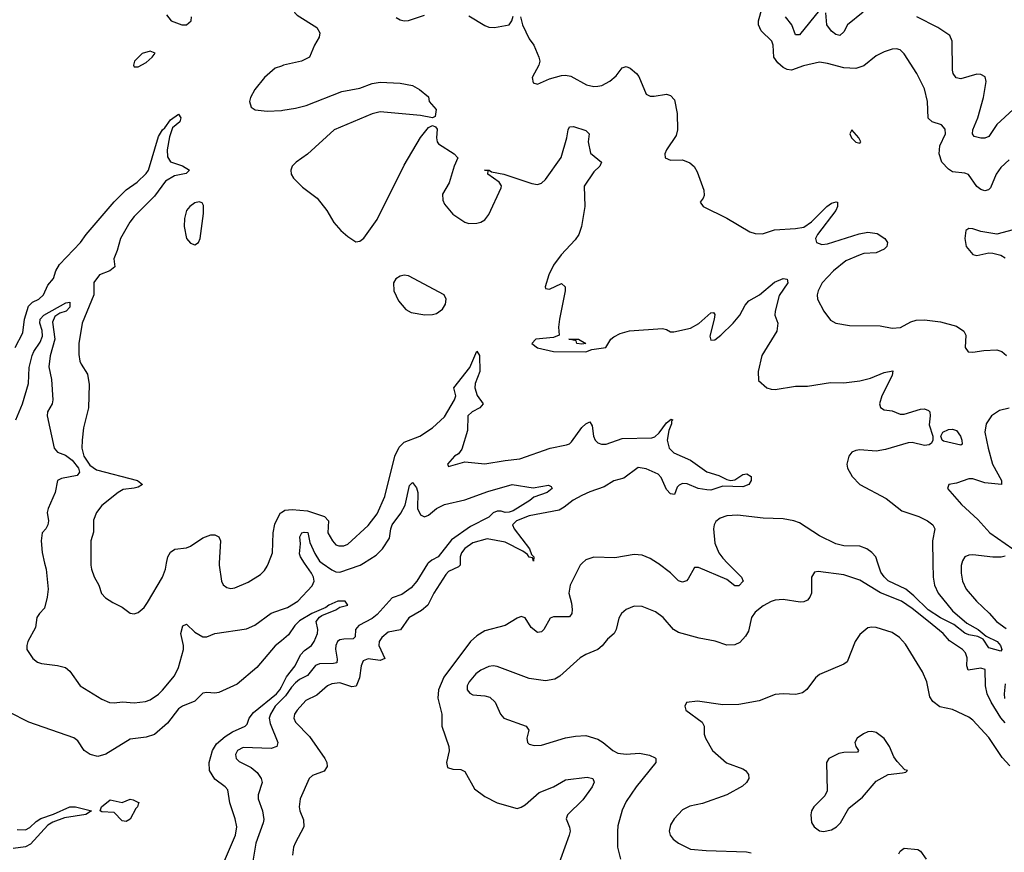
# Model space of a CAD drawing. Header units: inches. Extents: x 1173000 to 1307049, y 522583 to 678455.
# Tile 303 of 617: x 1278702 to 1283586, y 548564 to 552696. Entities that reach past the tile are written whole.
import ezdxf

# ---------------------------------------------------------------- set-up
doc = ezdxf.new("R2010")
doc.units = ezdxf.units.IN
doc.header["$MEASUREMENT"] = 0
for name, color, linetype in [('B2574', 7, 'Continuous'), ('B2575', 7, 'Continuous'), ('B2584', 7, 'Continuous'), ('B2585', 7, 'Continuous')]:
    doc.layers.add(name, color=color, linetype=linetype)

msp = doc.modelspace()

# ---------------------------------------------------------------- linework, layer by layer
at = {"layer": 'B2574', "color": 5}
for points, elevation in [([(1278825.8, 550000), (1278833.2, 549970), (1278842.6, 549870), (1278838.9, 549830), (1278824.2, 549775.8), (1278799.5, 549750), (1278787.8, 549730), (1278780.3, 549679.7), (1278743.1, 549610), (1278737.1, 549590), (1278738, 549570), (1278766.6, 549526.6), (1278790, 549507.3), (1278810, 549500.5), (1278890, 549491.7), (1278930, 549481.3), (1278950, 549463), (1279002.4, 549390), (1279110, 549324.2), (1279147.8, 549307.8), (1279170, 549305.3), (1279211.8, 549311.8), (1279270, 549305.5), (1279326.7, 549313.3), (1279350, 549320.5), (1279390, 549348.4), (1279410, 549368.5), (1279470, 549440.4), (1279490, 549480.7), (1279515.4, 549570), (1279515.2, 549590), (1279501.9, 549650), (1279511.8, 549688.2), (1279530, 549696.5), (1279570, 549656.3), (1279610, 549633.7), (1279630, 549633.2), (1279670, 549650.2), (1279826.6, 549673.4), (1279868.4, 549691.6), (1279950, 549751.9), (1280000, 549768.9)], 760), ([(1279054.6, 550000), (1279054.6, 549990), (1279058.9, 549970), (1279071.4, 549931.4), (1279095.3, 549890), (1279107.9, 549847.9), (1279127.9, 549827.9), (1279164.4, 549804.4), (1279210, 549780.4), (1279250, 549750.7), (1279270, 549748), (1279290, 549754), (1279320.1, 549779.9), (1279336.8, 549803.2), (1279409.6, 549930), (1279425.1, 549970), (1279431, 550000)], 780), ([(1279692, 550000), (1279691.5, 549990), (1279703.1, 549910), (1279712, 549892), (1279730, 549878), (1279750, 549872.7), (1279770, 549876.4), (1279834.6, 549905.4), (1279897.2, 549942.8), (1279917.2, 549962.8), (1279930, 549984), (1279936.4, 550000)], 780), ([(1280000, 549613.6), (1279970, 549588.4), (1279878.3, 549481.7), (1279781.1, 549398.9), (1279690, 549358), (1279670, 549354.5), (1279630, 549358.2), (1279610, 549354), (1279570, 549314.4), (1279510, 549290.1), (1279490, 549276.8), (1279434.6, 549205.4), (1279371.5, 549148.5), (1279330, 549136), (1279250, 549125.4), (1279130, 549050.6), (1279090, 549040.3), (1279051.7, 549050), (1279022.3, 549070), (1278990, 549117.1), (1278970, 549132.4), (1278746.8, 549210), (1278650, 549259.7)], 740), ([(1279713.5, 548510), (1279772.5, 548650), (1279778.9, 548690), (1279771, 548731), (1279743.6, 548810), (1279734.1, 548874.1), (1279720.9, 548890), (1279670, 548927.2), (1279643.4, 548970), (1279642, 549010), (1279658.1, 549070), (1279677.8, 549102.2), (1279720.8, 549139.2), (1279757.4, 549162.6), (1279820.3, 549190), (1279830, 549200.5), (1279840.5, 549230), (1279862.5, 549257.5), (1279976.4, 549350), (1279992.3, 549370), (1280000, 549385.3)], 740), ([(1280000, 549320.3), (1279969.7, 549290), (1279945.4, 549250), (1279940.3, 549230), (1279944, 549204), (1279982.8, 549110), (1279978, 549090), (1279950, 549079.3), (1279810, 549084.1), (1279782.8, 549070), (1279772.9, 549050), (1279776, 549030), (1279790, 549014.9), (1279850, 548985.4), (1279880, 548960), (1279900.2, 548930), (1279904.2, 548910), (1279884.3, 548850), (1279884.6, 548830), (1279906, 548770), (1279912.8, 548727.2), (1279910.1, 548709.9), (1279873.1, 548610), (1279853, 548490)], 760), ([(1278690, 548677.3), (1278730, 548676.2), (1278752.7, 548687.3), (1278783.4, 548716.6), (1278807.5, 548732.5), (1278870, 548754.3), (1278949.9, 548790.1), (1278978, 548790), (1279058, 548770), (1279030, 548752.7), (1278924.4, 548735.6), (1278866.4, 548713.6), (1278841.7, 548698.3), (1278754.8, 548605.2), (1278730, 548592.2), (1278670, 548583.4)], 720)]:
    msp.add_lwpolyline(points, dxfattribs=dict(at, elevation=elevation))
at = {"layer": 'B2574', "color": 5, "elevation": 720}
msp.add_lwpolyline([(1279230, 548718), (1279210, 548720.3), (1279170, 548762.4), (1279110, 548765.7), (1279100.9, 548770), (1279108.3, 548790), (1279150, 548824.5), (1279210, 548811.3), (1279250, 548828.5), (1279265.3, 548825.3), (1279294, 548810), (1279290.7, 548809.3), (1279286.4, 548790), (1279278, 548782), (1279250, 548728.9)], close=True, dxfattribs=at)
at = {"layer": 'B2575', "color": 5}
for points, elevation in [([(1279430, 552721), (1279452.7, 552690), (1279506.8, 552670), (1279530, 552671.5), (1279552.7, 552690), (1279554, 552710)], 820), ([(1280000, 552466.2), (1279970, 552455.3), (1279916.4, 552410), (1279868.5, 552350), (1279846.4, 552310), (1279841.6, 552290), (1279850, 552262.8), (1279870, 552248.5), (1279930, 552241.7), (1280000, 552246.3)], 820), ([(1278679, 551070), (1278717.4, 551142.6), (1278725.8, 551210), (1278745.5, 551274.5), (1278766.1, 551293.9), (1278796.5, 551310), (1278819.6, 551330), (1278841, 551379), (1278870, 551412.6), (1278880.8, 551450), (1278899.1, 551480.9), (1279004, 551590), (1279031.5, 551630), (1279170, 551792.9), (1279230, 551851.1), (1279284.7, 551890), (1279330, 551932.8), (1279340.2, 551950), (1279390, 552117.2), (1279410, 552150.1), (1279421.2, 552158.8), (1279450, 552199.6), (1279490, 552228.2), (1279501.7, 552210), (1279495.8, 552190), (1279459.8, 552160.2), (1279444.7, 552115.3), (1279434.3, 552050), (1279435.7, 552015.7), (1279450.1, 551990.1), (1279510, 551971.4), (1279544.2, 551950), (1279527.6, 551932.4), (1279470, 551921.5), (1279425.7, 551894.3), (1279370, 551820.9), (1279270, 551719.6), (1279249, 551691), (1279201.6, 551610), (1279185.5, 551550), (1279169, 551510), (1279174.6, 551470), (1279149.5, 551450.5), (1279097.6, 551430), (1279070, 551392.8), (1279070.2, 551330), (1279012.2, 551190), (1278995.2, 551090), (1278995.1, 551035.1), (1279001.1, 551001.1), (1279006.1, 550986.1), (1279037.7, 550937.7), (1279046.1, 550886.1), (1279042.8, 550770), (1279018.2, 550670), (1279011.1, 550610), (1279010.1, 550570), (1279020.2, 550530), (1279050, 550485.1), (1279082.6, 550462.6), (1279286.4, 550410), (1279310.4, 550390), (1279290, 550376.9), (1279270, 550371.1), (1279214.9, 550365.1), (1279190, 550349.6), (1279110, 550286), (1279083.1, 550250), (1279068.2, 550211.8), (1279067.3, 550152.7), (1279054.9, 550110), (1279054.6, 550000)], 780), ([(1278682.2, 550710), (1278715.8, 550790), (1278744.9, 550890), (1278749.5, 550969.5), (1278763.2, 551030), (1278772, 551050), (1278804.3, 551095.7), (1278815, 551125), (1278813.9, 551153.9), (1278801.6, 551190), (1278804.1, 551210), (1278821.3, 551230), (1278930.4, 551290.4), (1278950, 551294), (1278951, 551270), (1278932.2, 551250), (1278900.8, 551239.2), (1278876.8, 551223.2), (1278864.7, 551195.3), (1278876.9, 551110), (1278852.5, 551027.5), (1278846.5, 550973.5), (1278860.5, 550910), (1278866, 550810), (1278862.4, 550790), (1278840.6, 550750), (1278838.5, 550730), (1278873, 550570), (1278889.6, 550549.6), (1278930, 550534.4), (1278962.2, 550510), (1278993.3, 550470), (1278998.1, 550450), (1278986.4, 550433.6), (1278910, 550419.5), (1278890.3, 550410), (1278878, 550350), (1278843.2, 550270), (1278838.5, 550250), (1278844.7, 550210), (1278842, 550190), (1278831.6, 550170), (1278812.8, 550150), (1278809.2, 550110), (1278812.8, 550052.8), (1278825.8, 550000)], 760), ([(1279936.4, 550000), (1279956.4, 550050), (1279958.8, 550150), (1279967.3, 550192.7), (1279993.3, 550246.7), (1280000, 550251.2)], 780), ([(1279431, 550000), (1279436.8, 550030), (1279450, 550054.4), (1279471.8, 550068.2), (1279530, 550076.1), (1279550, 550083.2), (1279610, 550125.3), (1279650, 550139.7), (1279670, 550140.3), (1279690, 550130.4), (1279698, 550110), (1279692, 550000)], 780)]:
    msp.add_lwpolyline(points, dxfattribs=dict(at, elevation=elevation))
at = {"layer": 'B2575', "color": 5, "elevation": 820}
for points in [[(1279350, 552539.5), (1279310, 552529), (1279271, 552490), (1279266, 552470), (1279270, 552462), (1279290, 552462.8), (1279330, 552484), (1279359, 552510), (1279373.2, 552530)], [(1279592.3, 551792.3), (1279570, 551786.6), (1279546.6, 551770), (1279530, 551748.5), (1279519.2, 551710), (1279517.8, 551670), (1279529.7, 551610), (1279550, 551586.4), (1279570, 551579.7), (1279589.8, 551590.2), (1279598, 551610), (1279613.8, 551733.8), (1279614.4, 551774.4), (1279607.6, 551787.6)]]:
    msp.add_lwpolyline(points, close=True, dxfattribs=at)
at = {"layer": 'B2584', "color": 5}
for points, elevation in [([(1280729, 550000), (1280724.2, 549995.8), (1280672.2, 549910), (1280643.9, 549876.1), (1280597, 549843), (1280550, 549827.1), (1280475.5, 549744.5), (1280450, 549725.2), (1280383.8, 549690), (1280368.1, 549670), (1280365.7, 549634.3), (1280356.8, 549623.2), (1280310, 549622.7), (1280290, 549618.5), (1280278.9, 549610), (1280269.5, 549590), (1280268.3, 549571.7), (1280277.5, 549522.5), (1280274.8, 549505.2), (1280259.1, 549500.9), (1280190, 549499.5), (1280168.9, 549491.1), (1280130, 549441.7), (1280090, 549421.2), (1280070, 549405), (1280050, 549384.5), (1280019.8, 549340.2), (1280000, 549320.3)], 760), ([(1280000, 549768.9), (1280030, 549779.1), (1280081.9, 549810), (1280153, 549887), (1280163.2, 549910), (1280159.9, 549930), (1280149.4, 549950), (1280114.9, 550000)], 760), ([(1280887.3, 550000), (1280887.6, 549990), (1280879.6, 549980.4), (1280830, 549957.3), (1280816.3, 549943.7), (1280756, 549850), (1280726.3, 549790), (1280695.8, 549764.2), (1280632.8, 549727.2), (1280591, 549669), (1280530, 549656.3), (1280497.7, 549630), (1280484.6, 549610), (1280483.1, 549590), (1280513.5, 549526.5), (1280490, 549516.5), (1280430, 549523.8), (1280405.4, 549514.6), (1280396.3, 549490), (1280388.5, 549430), (1280371.6, 549388.4), (1280350, 549385.4), (1280290, 549405.2), (1280250, 549401.1), (1280228.9, 549391.1), (1280176.1, 549343.9), (1280121.5, 549318.5), (1280078, 549270), (1280065.2, 549250), (1280062.3, 549230), (1280070.2, 549210), (1280139, 549139), (1280215.5, 549030), (1280226.3, 549010), (1280227.4, 548990), (1280212.6, 548967.4), (1280154.9, 548945.1), (1280138.4, 548930), (1280092.6, 548830), (1280089.1, 548790), (1280092.3, 548770), (1280110, 548726), (1280111.3, 548690), (1280068, 548610), (1280060.2, 548590), (1280055.3, 548550)], 780), ([(1280202.7, 550000), (1280250, 549965.8), (1280270, 549956.3), (1280290, 549955), (1280391.1, 549990), (1280407, 550000)], 760), ([(1281492.9, 550000), (1281482, 549990), (1281432.6, 549890), (1281425.6, 549850), (1281439.9, 549799.9), (1281443, 549770), (1281441.5, 549750), (1281430, 549733.2), (1281350, 549732.1), (1281333.7, 549726.3), (1281302.2, 549670), (1281290, 549659.1), (1281270, 549655), (1281240, 549680), (1281210, 549727.8), (1281190, 549734.3), (1281170, 549726.6), (1281110.1, 549689.9), (1281010, 549662.6), (1280970, 549639.4), (1280937.8, 549610), (1280806, 549434), (1280779.8, 549370), (1280776.9, 549330), (1280795.3, 549250), (1280796.5, 549190), (1280831.4, 549090), (1280832.9, 549067.1), (1280819.5, 549010), (1280824.4, 548984.4), (1280850, 548976.3), (1280890, 548974.9), (1280910, 548965.5), (1280959, 548879), (1281010, 548840.8), (1281070, 548810.3), (1281170, 548782.3), (1281190, 548788), (1281210, 548800.7), (1281278.2, 548861.8), (1281350, 548888.5), (1281410, 548923.7), (1281517.1, 548937.1), (1281546, 548930), (1281552.3, 548912.3), (1281542.3, 548890), (1281495, 548825), (1281418.9, 548750), (1281412.4, 548730), (1281429.3, 548689.3), (1281432.1, 548670), (1281428.5, 548650), (1281363.7, 548470)], 820), ([(1282213.9, 550000), (1282282.9, 549930), (1282291.4, 549910), (1282270, 549887.3), (1282250, 549887.1), (1282210, 549918.4), (1282070, 549978), (1282050, 549976.9), (1282018.3, 549921.7), (1282010, 549912.2), (1281990, 549904.7), (1281970, 549912.1), (1281931.2, 549951.2), (1281870, 549997.9), (1281866.5, 550000)], 820), ([(1283232.7, 550000), (1283234.3, 549930), (1283240.9, 549890), (1283257.7, 549850), (1283330, 549762.6), (1283400.9, 549700.9), (1283456.9, 549670), (1283496.7, 549636.7), (1283550.8, 549610), (1283568, 549590), (1283574.9, 549570), (1283570, 549562), (1283510, 549579.8), (1283481.8, 549621.8), (1283454.8, 549634.8), (1283410, 549643.3), (1283390, 549651.7), (1283335.5, 549695.5), (1283270, 549728.5), (1283208.2, 549768.2), (1283137.5, 549837.5), (1283097.5, 549870), (1283011.1, 549911.1), (1282990.7, 549930.7), (1282974.6, 549954.6), (1282959.1, 550000)], 820), ([(1283376.2, 550000), (1283373.2, 549986.8), (1283373.2, 549950), (1283379.7, 549910), (1283396.9, 549870), (1283447.9, 549810), (1283511.5, 549751.5), (1283547.3, 549710), (1283595.4, 549675.4)], 840), ([(1283590, 549206.4), (1283570, 549231.1), (1283520.9, 549310), (1283501.2, 549350), (1283492.9, 549390), (1283491.7, 549471.7), (1283470, 549478.5), (1283407.6, 549467.6), (1283400.6, 549490), (1283402.9, 549530), (1283394.2, 549554.2), (1283378.7, 549570), (1283313.8, 549613.8), (1283282.6, 549650), (1283211, 549710), (1283130, 549773.7), (1283075.9, 549810), (1282972.1, 549852.1), (1282870, 549915), (1282790, 549940.9), (1282662.5, 549957.5), (1282645.2, 549954.8), (1282630.7, 549930), (1282630.4, 549850), (1282622, 549830), (1282610, 549816), (1282592.2, 549807.8), (1282573.8, 549806.2), (1282490, 549818.3), (1282450, 549815.4), (1282430, 549809.7), (1282390, 549787.7), (1282350, 549755.3), (1282333, 549730), (1282317.8, 549662.2), (1282303, 549637), (1282274.5, 549605.5), (1282250, 549594), (1282210, 549592.8), (1282152.9, 549612.9), (1282072.4, 549627.6), (1281970, 549655.1), (1281946, 549670), (1281894, 549730), (1281856.9, 549756.9), (1281790, 549783.5), (1281750, 549785.6), (1281710.8, 549770), (1281687.7, 549750), (1281673.8, 549726.2), (1281660.5, 549670), (1281650.7, 549650), (1281618.6, 549621.4), (1281591.7, 549588.3), (1281570, 549571.2), (1281510, 549546.3), (1281483, 549530), (1281381.8, 549438.2), (1281357, 549423), (1281310, 549415.5), (1281230, 549426.8), (1281070, 549487.1), (1281050, 549489.8), (1281030, 549486.6), (1280990, 549468), (1280965.2, 549450), (1280931.2, 549410), (1280921.8, 549390), (1280922.4, 549370), (1280934.4, 549354.4), (1280950, 549345), (1281010, 549340.3), (1281033.5, 549333.5), (1281060.3, 549310), (1281086.7, 549250), (1281103, 549230), (1281214, 549190), (1281228.2, 549170), (1281218.4, 549130), (1281221.6, 549110), (1281230, 549100.5), (1281253.8, 549093.8), (1281290, 549096), (1281410, 549132.9), (1281458.7, 549141.3), (1281510, 549143.2), (1281570, 549125.5), (1281596.4, 549110), (1281643.8, 549070), (1281670, 549056.5), (1281710, 549052), (1281775.9, 549055.9), (1281825.9, 549045.9), (1281853.7, 549033.7), (1281857.6, 549030), (1281858, 549010), (1281759.6, 548890), (1281710, 548817), (1281690, 548773.2), (1281670, 548695.3), (1281668.1, 548668.1), (1281668.2, 548590), (1281683, 548530)], 840), ([(1280000, 549385.3), (1280025, 549435), (1280068, 549490), (1280095.1, 549544.9), (1280114.9, 549565.1), (1280150, 549589.8), (1280163.5, 549610), (1280179, 549650), (1280180.4, 549670), (1280173.4, 549710), (1280188.7, 549731.3), (1280200.2, 549739.8), (1280270, 549766.8), (1280290, 549781.1), (1280330.6, 549790), (1280317.3, 549810), (1280280.9, 549810), (1280236.2, 549790), (1280221.2, 549778.8), (1280152, 549750), (1280090, 549713), (1280066.7, 549690), (1280036, 549644), (1280000, 549613.6)], 740), ([(1283613.1, 548993.1), (1283575.5, 549035.5), (1283510, 549134.6), (1283430, 549219.7), (1283410, 549235.4), (1283330, 549273.6), (1283266.4, 549286.4), (1283232.5, 549312.5), (1283216.6, 549336.6), (1283201.3, 549410), (1283180, 549460), (1283096.8, 549596.8), (1283067.1, 549630), (1283030, 549655.5), (1282950, 549680.5), (1282930, 549682.4), (1282910, 549677.6), (1282870, 549645.6), (1282846, 549610), (1282807.7, 549510), (1282790, 549497.6), (1282670, 549446.6), (1282650, 549429.4), (1282607, 549373), (1282584.9, 549355.1), (1282552.1, 549347.9), (1282490, 549351.1), (1282450, 549348), (1282370, 549316.4), (1282270, 549298), (1282190, 549296.3), (1282065.2, 549314.8), (1282010, 549308), (1282001, 549290), (1282006.8, 549270), (1282087.3, 549210), (1282097.3, 549190), (1282098, 549150), (1282104.4, 549130), (1282138.4, 549070), (1282207.7, 549007.7), (1282290, 548978.7), (1282303, 548970), (1282318, 548950), (1282319.3, 548930), (1282308, 548910), (1282287.8, 548892.2), (1282210.2, 548849.8), (1282090, 548806), (1282025.9, 548794.1), (1281990, 548774.7), (1281949.3, 548730.7), (1281930, 548700.9), (1281923.6, 548670), (1281929.1, 548650), (1281944, 548630), (1281970, 548610.2), (1282030, 548579.7), (1282107.5, 548572.5), (1282307.2, 548567.2), (1282330, 548561.3)], 860), ([(1283590, 549401.1), (1283585.5, 549350), (1283586.9, 549326.9)], 840), ([(1283063.9, 548556.1), (1283070, 548570.7), (1283090, 548585.5), (1283157.5, 548577.5), (1283170, 548570.8), (1283199.5, 548530)], 860)]:
    msp.add_lwpolyline(points, dxfattribs=dict(at, elevation=elevation))
at = {"layer": 'B2584', "color": 5, "elevation": 880}
msp.add_lwpolyline([(1282930, 549164.5), (1282910, 549162.9), (1282887.2, 549152.8), (1282857.3, 549130), (1282845.5, 549110), (1282850.5, 549090), (1282862.8, 549070), (1282858, 549062), (1282790, 549059.1), (1282766.1, 549053.9), (1282715.5, 549030), (1282703.8, 549010), (1282707.3, 548870), (1282695.5, 548844.5), (1282642, 548790), (1282630.7, 548770), (1282626.4, 548750), (1282630, 548712), (1282644, 548690), (1282670, 548671), (1282690, 548667.3), (1282730, 548676), (1282754, 548690), (1282773.2, 548710), (1282815.9, 548784.1), (1282882.8, 548837.2), (1282950, 548917.1), (1283010, 548950.8), (1283082, 548958), (1283098, 548962), (1283106, 548970), (1283093.6, 548973.6), (1283054.5, 549014.5), (1283038.6, 549038.6), (1283017, 549090), (1282990, 549129.3), (1282950, 549159.5)], close=True, dxfattribs=at)
at = {"layer": 'B2585', "color": 5}
for points, elevation in [([(1280000, 553108.4), (1280050, 553100.1), (1280082, 553090), (1280093.1, 553070), (1280087.3, 553027.3), (1280112.3, 552972.3), (1280114.4, 552930), (1280072.5, 552830), (1280057.5, 552770), (1280057.6, 552750), (1280066.7, 552730), (1280078.5, 552718.5), (1280176.7, 552656.7), (1280190.4, 552630.4), (1280188, 552610), (1280164.4, 552570), (1280140.4, 552510), (1280100.7, 552490), (1280010.1, 552469.9), (1280000, 552466.2)], 820), ([(1283610, 552000.8), (1283570, 551962.2), (1283546.6, 551930), (1283518.3, 551861.7), (1283508.4, 551851.6), (1283490, 551847.2), (1283470, 551853.3), (1283450, 551868.2), (1283408.5, 551928.5), (1283390, 551935.4), (1283330, 551941.7), (1283310, 551954.6), (1283276.9, 551990), (1283262.7, 552030), (1283266.8, 552070), (1283294, 552130), (1283293.2, 552153.2), (1283274.5, 552174.5), (1283229.2, 552190), (1283208.2, 552208.2), (1283206, 552290), (1283190, 552352.3), (1283152.2, 552430), (1283090, 552526.6), (1283070, 552546.6), (1283051.5, 552551.5), (1283030, 552549.6), (1282990, 552536.9), (1282950, 552516.9), (1282890, 552468), (1282850, 552453.5), (1282790, 552457.2), (1282710, 552479.3), (1282670, 552485.1), (1282590, 552467.1), (1282530, 552446), (1282510, 552448.7), (1282490, 552458.8), (1282462.3, 552482.3), (1282443.8, 552510), (1282440.5, 552570), (1282432.8, 552590), (1282380.7, 552640.7), (1282367.6, 552670), (1282367.8, 552690), (1282399.8, 552810)], 840), ([(1282670, 552742.9), (1282570, 552620.3), (1282550, 552621.7), (1282532.4, 552670), (1282500.2, 552710)], 820), ([(1282885.7, 552734.3), (1282808.6, 552671.4), (1282790, 552636.3), (1282770, 552618), (1282750, 552623.5), (1282730, 552639.4), (1282706.6, 552670), (1282701.6, 552730)], 820), ([(1280570, 552706.4), (1280590, 552695.3), (1280610, 552690.3), (1280630, 552691.7), (1280710, 552718.5)], 840), ([(1280930, 552715.8), (1281010, 552667), (1281030, 552658.9), (1281056.9, 552656.9), (1281129.8, 552670.2), (1281143.9, 552690), (1281150, 552713.7)], 840), ([(1281186.7, 552710), (1281196.9, 552670), (1281230, 552601.6), (1281253.1, 552570), (1281277.4, 552510), (1281281.7, 552490), (1281277.8, 552470), (1281244.2, 552410), (1281250, 552382.8), (1281270, 552375.5), (1281330, 552402.7), (1281390, 552419.3), (1281410, 552420.7), (1281436.7, 552416.7), (1281513.3, 552373.3), (1281550, 552364.9), (1281570, 552366), (1281590, 552370.3), (1281630, 552391.6), (1281661.6, 552418.4), (1281690, 552457.1), (1281710, 552464.4), (1281730, 552456), (1281762, 552430), (1281774.1, 552414.1), (1281810, 552326), (1281830, 552317.3), (1281850, 552316.3), (1281910, 552327.3), (1281930, 552320.7), (1281950, 552298.8), (1281963.7, 552230), (1281965, 552150), (1281958.3, 552121.7), (1281910.5, 552050), (1281902.8, 552030), (1281904.7, 552010), (1281930, 551998.8), (1281990, 552000.4), (1282026.3, 551986.3), (1282047.6, 551967.6), (1282062, 551942), (1282095.3, 551850), (1282096.7, 551823.3), (1282092.7, 551810), (1282077.1, 551790), (1282092.7, 551770), (1282210, 551711.9), (1282324.2, 551644.2), (1282350, 551635.3), (1282386.8, 551633.2), (1282445.8, 551654.2), (1282550, 551659.2), (1282592.6, 551667.4), (1282630, 551692.9), (1282706.6, 551770), (1282730, 551785.7), (1282753, 551793), (1282759.1, 551790), (1282759.1, 551770), (1282750.9, 551750), (1282659.5, 551630), (1282650.4, 551610), (1282654.8, 551590), (1282680.7, 551580.7), (1282710, 551583.5), (1282866.5, 551633.5), (1282910, 551641.5), (1282955.2, 551635.2), (1282993.4, 551610), (1283007.2, 551590), (1283004.2, 551570), (1282990, 551556.9), (1282950, 551539.8), (1282890, 551535.8), (1282870.7, 551530), (1282800.9, 551499.1), (1282738.5, 551450), (1282682.6, 551390), (1282663.7, 551350), (1282658.7, 551330), (1282660.3, 551310), (1282690.4, 551250), (1282724.5, 551204.5), (1282750.3, 551190.3), (1282818.5, 551178.5), (1282970, 551177.4), (1283030, 551164.6), (1283071.9, 551168.1), (1283122.9, 551197.1), (1283150, 551204.6), (1283190, 551206.3), (1283270, 551196.1), (1283350, 551176.1), (1283386, 551150), (1283395.8, 551130), (1283393, 551070), (1283407.3, 551047.3), (1283430, 551045.7), (1283484.9, 551055.1), (1283550, 551057.3), (1283573.4, 551050), (1283598, 551030)], 840), ([(1283630.5, 552250), (1283550, 552175.4), (1283510, 552116.5), (1283490, 552108.9), (1283470, 552107.5), (1283437.3, 552117.3), (1283429.3, 552129.3), (1283430.5, 552150), (1283455.3, 552210), (1283482.6, 552310), (1283495.8, 552390), (1283492.1, 552412.1), (1283470, 552423.5), (1283450, 552425.1), (1283370, 552402.6), (1283348.4, 552408.4), (1283333, 552430), (1283330, 552445.2), (1283328.4, 552590), (1283317, 552617), (1283257.1, 552657.1), (1283153.3, 552710)], 820), ([(1280000, 552246.3), (1280006.8, 552246.8), (1280070, 552256.9), (1280122.9, 552270), (1280300.7, 552339.3), (1280390, 552355.9), (1280450, 552378.8), (1280490, 552386.4), (1280590, 552381.2), (1280650.3, 552370), (1280685.7, 552350), (1280730, 552313.4), (1280733, 552290), (1280768.8, 552250), (1280763.8, 552216.2), (1280750, 552209.2), (1280690, 552220.8), (1280490, 552239.2), (1280450, 552229.8), (1280261.8, 552150), (1280130, 552028.4), (1280072.7, 551990), (1280054, 551970), (1280047.2, 551950), (1280048.8, 551930), (1280060.3, 551910), (1280104.9, 551864.9), (1280176.9, 551810), (1280226.4, 551750), (1280260.4, 551690), (1280295.3, 551650), (1280330, 551619.6), (1280370, 551594.3), (1280390, 551596.9), (1280410, 551612.4), (1280475, 551705), (1280610, 551974), (1280690, 552112.3), (1280730, 552162), (1280750, 552170.8), (1280765.2, 552165.2), (1280772.4, 552152.4), (1280770.3, 552110), (1280772.7, 552090), (1280779.5, 552079.5), (1280857.3, 552030), (1280876, 552010), (1280857.6, 551970), (1280833.1, 551886.9), (1280799.5, 551830), (1280801.1, 551801.1), (1280810, 551781), (1280850, 551731.3), (1280910, 551691.3), (1280930, 551684.7), (1280970, 551686), (1280990, 551691), (1281010, 551702.8), (1281029.3, 551730), (1281090, 551862), (1281091.5, 551871.5), (1281081.2, 551890), (1281024, 551930), (1281026, 551946), (1281008, 551950), (1281031.3, 551950), (1281042, 551942), (1281104, 551930), (1281242.9, 551882.9), (1281270, 551879), (1281290, 551885.6), (1281310, 551903.5), (1281387.4, 552012.6), (1281415.9, 552110), (1281422.2, 552150), (1281430, 552164.9), (1281450, 552166.7), (1281510, 552146), (1281527.2, 552130), (1281522.3, 552090), (1281534.1, 552034.1), (1281588.4, 551990), (1281580.3, 551970), (1281550, 551941.6), (1281501.5, 551870), (1281506, 551770), (1281488.7, 551670), (1281475, 551630), (1281457, 551603), (1281388.8, 551530), (1281350, 551477.5), (1281326.4, 551430), (1281308, 551370), (1281310, 551362), (1281330, 551359.6), (1281390, 551387.7), (1281407.7, 551370), (1281408, 551350), (1281379.1, 551210), (1281374.8, 551170), (1281378, 551130), (1281350, 551118.4), (1281262.8, 551110), (1281243.1, 551090), (1281270, 551068.2), (1281349.7, 551050.3), (1281510, 551047.5), (1281540.8, 551059.2), (1281609, 551070), (1281634, 551110), (1281650, 551122.8), (1281681.2, 551138.8), (1281727.2, 551152.8), (1281890, 551164), (1281910, 551158.8), (1281930, 551146.8), (1281947.5, 551147.5), (1282030, 551165.7), (1282071, 551189), (1282130, 551242), (1282143.6, 551243.6), (1282150, 551234), (1282147.6, 551210), (1282126.4, 551126.4), (1282130, 551106.4), (1282150, 551106.8), (1282180.9, 551130), (1282241.6, 551190), (1282274, 551230), (1282301.2, 551278.8), (1282319.4, 551300.6), (1282372.7, 551330), (1282446.4, 551393.6), (1282490, 551411.6), (1282509, 551409), (1282511.8, 551390), (1282470, 551327.2), (1282449.5, 551250), (1282447.8, 551230), (1282462.6, 551190), (1282458.3, 551150), (1282383.6, 551030), (1282365.5, 550950), (1282366.3, 550906.3), (1282409, 550869), (1282430, 550862), (1282450, 550861.7), (1282550, 550876.9), (1282610, 550878.3), (1282724.1, 550895.9), (1282790, 550894.4), (1282870, 550904.3), (1282923.1, 550916.9), (1282990, 550946), (1283033.7, 550953.7), (1283030.2, 550930), (1282978.2, 550830), (1282967.2, 550790), (1282972.3, 550772.3), (1282990, 550759.3), (1283030, 550754.4), (1283070, 550738.4), (1283090, 550738), (1283170, 550763.9), (1283190, 550764.4), (1283210, 550757), (1283216.5, 550750), (1283219.2, 550730), (1283214.1, 550685.9), (1283231.4, 550630), (1283232.3, 550610), (1283225.3, 550594.7), (1283214.1, 550585.9), (1283190, 550583.7), (1283130, 550597.4), (1283110, 550596.2), (1282996.5, 550563.5), (1282950, 550554.7), (1282870, 550561.3), (1282850, 550558.2), (1282830.4, 550550), (1282816, 550530), (1282804.6, 550490), (1282807.9, 550470), (1282831.3, 550430), (1282870, 550389.3), (1282999.8, 550319.8), (1283078.8, 550258.8), (1283162.4, 550230), (1283204.9, 550210), (1283231.5, 550190), (1283241.7, 550170), (1283230.2, 550109.8), (1283232.7, 550000)], 820), ([(1283630, 551653.3), (1283550, 551631.6), (1283470, 551644.5), (1283430, 551658), (1283410, 551659.3), (1283396, 551650), (1283391, 551610), (1283398, 551570), (1283430, 551531.3), (1283450, 551526), (1283510, 551538.8), (1283530, 551537.3), (1283570, 551528), (1283590, 551514.9)], 860), ([(1280000, 550251.2), (1280017.3, 550262.7), (1280054.1, 550265.9), (1280130, 550258.5), (1280213.8, 550230), (1280233.4, 550210), (1280230.3, 550150.3), (1280253.4, 550110), (1280270.4, 550090.4), (1280284.7, 550084.7), (1280310, 550084.5), (1280330, 550093.4), (1280430, 550185.4), (1280475.7, 550244.3), (1280513, 550330), (1280562.4, 550530), (1280585, 550575), (1280610, 550600.1), (1280686.3, 550630), (1280749.7, 550670), (1280810, 550725), (1280858.6, 550810), (1280865, 550830), (1280856, 550870), (1280935.7, 550970), (1280970, 551051.7), (1280983.2, 551030), (1280984.1, 550950), (1280961, 550890), (1280959.5, 550870), (1280971, 550831), (1281000.5, 550790), (1280984.8, 550770), (1280946.3, 550750), (1280924.6, 550730), (1280922.8, 550657.2), (1280894.7, 550565.3), (1280878.4, 550541.6), (1280859.3, 550530), (1280823.8, 550490), (1280830, 550478.8), (1280910, 550501.6), (1281010, 550491.8), (1281110, 550509.5), (1281183.4, 550516.6), (1281333.2, 550570), (1281413.9, 550586.1), (1281430, 550591.6), (1281439.1, 550600.9), (1281490, 550671.8), (1281510, 550690.2), (1281530, 550700.4), (1281541.1, 550681.1), (1281549, 550630), (1281556.9, 550610), (1281570, 550596.9), (1281588, 550590), (1281611.6, 550590), (1281690, 550617.4), (1281838.7, 550621.3), (1281853.6, 550626.4), (1281874.8, 550645.2), (1281910, 550695.5), (1281934.4, 550714.4), (1281942, 550710), (1281935.6, 550704.4), (1281935.8, 550690), (1281923, 550657), (1281913.8, 550610), (1281924.4, 550570), (1281946.5, 550546.5), (1282029.6, 550509.6), (1282110, 550451.7), (1282170, 550434.7), (1282210, 550413.8), (1282230, 550408.7), (1282250, 550412.6), (1282290, 550439), (1282310, 550442.8), (1282330.1, 550430.1), (1282331, 550410), (1282318.6, 550390), (1282290, 550377.8), (1282190, 550380.5), (1282130, 550362.1), (1282110, 550362.3), (1282068.1, 550370), (1282012.7, 550392.7), (1281990, 550394.1), (1281973.1, 550386.9), (1281963.5, 550376.5), (1281950, 550340.3), (1281930, 550343.7), (1281910, 550364.2), (1281884.6, 550424.6), (1281870, 550441.3), (1281810, 550467.1), (1281770, 550474.4), (1281698.4, 550421.6), (1281650, 550408), (1281602.2, 550377.8), (1281530, 550353.8), (1281490, 550335.4), (1281448, 550312), (1281403.3, 550276.7), (1281377.5, 550262.5), (1281230, 550234.3), (1281167.2, 550210), (1281147.4, 550190), (1281155.3, 550170), (1281231.7, 550070), (1281241.7, 550041.7), (1281252.5, 550030), (1281250.2, 550009.8), (1281245.7, 550025.7), (1281230, 550029.4), (1281221.8, 550041.8), (1281198.7, 550058.7), (1281110, 550102.9), (1281020.2, 550119.8), (1280950, 550100.2), (1280910, 550072.2), (1280893.2, 550050), (1280886.7, 550030), (1280887.3, 550000)], 780), ([(1283610, 550769.1), (1283563, 550757), (1283522.8, 550730), (1283496.9, 550690), (1283490.2, 550650), (1283505.8, 550570), (1283527.9, 550490), (1283572.4, 550410), (1283572.4, 550390), (1283490, 550398.1), (1283430, 550418), (1283410, 550417.2), (1283350, 550396.3), (1283312, 550390), (1283304, 550370), (1283374.9, 550290), (1283455.4, 550215.4), (1283514.7, 550150), (1283628, 550070)], 840), ([(1280407, 550000), (1280470, 550039.7), (1280502.2, 550070), (1280536.3, 550123.7), (1280542.8, 550170), (1280550.5, 550190), (1280592.7, 550247.3), (1280613.4, 550286.6), (1280636.2, 550383.8), (1280650, 550400.3), (1280670, 550373.4), (1280676.3, 550350), (1280675.1, 550270), (1280690, 550238.7), (1280710, 550228.9), (1280730, 550236.9), (1280769.9, 550270.1), (1280810, 550290.8), (1280910, 550313.6), (1281024.8, 550355.2), (1281145.2, 550390), (1281250, 550373.4), (1281325.8, 550385.8), (1281338.9, 550378.9), (1281343.8, 550370), (1281319.3, 550350), (1281252.5, 550327.5), (1281232.3, 550310), (1281150, 550258.8), (1281130, 550251.6), (1281111.1, 550251.1), (1281090, 550258), (1281070, 550257.7), (1281050.6, 550249.4), (1281030, 550226.8), (1280938.5, 550181.5), (1280844.9, 550115.1), (1280777.6, 550030), (1280745.7, 550014.3), (1280729, 550000)], 760), ([(1282959.1, 550000), (1282948.8, 550030), (1282930, 550052.9), (1282904.5, 550070), (1282870, 550083.9), (1282790, 550085.8), (1282750, 550094.8), (1282670, 550134.5), (1282570, 550199.6), (1282541.6, 550210), (1282490, 550218.7), (1282390, 550222.5), (1282262.1, 550237.9), (1282210, 550234.2), (1282176.8, 550223.2), (1282154.8, 550205.2), (1282146.9, 550190), (1282144.3, 550170), (1282150, 550098), (1282170, 550051.2), (1282190, 550024.2), (1282213.9, 550000)], 820), ([(1280114.9, 550000), (1280094.3, 550030), (1280090, 550046.3), (1280094.8, 550094.8), (1280090.9, 550130), (1280102.4, 550150), (1280113.4, 550153.4), (1280130.7, 550150.7), (1280142.1, 550102.1), (1280166.4, 550046.4), (1280189.5, 550009.5), (1280202.7, 550000)], 760), ([(1281866.5, 550000), (1281830, 550022), (1281790, 550038.4), (1281750, 550042.4), (1281654.5, 550025.5), (1281550, 550029.8), (1281510, 550015.8), (1281492.9, 550000)], 820), ([(1283590, 550034), (1283570.9, 550029.1), (1283530, 550029), (1283430, 550041), (1283410, 550039.3), (1283390, 550031), (1283378.5, 550010), (1283376.2, 550000)], 840)]:
    msp.add_lwpolyline(points, dxfattribs=dict(at, elevation=elevation))
for points, elevation in [([(1282830, 552149.5), (1282820.3, 552130), (1282828.4, 552110), (1282850, 552087.9), (1282870, 552083), (1282874, 552090), (1282865.6, 552110)], 860), ([(1280610, 551427.6), (1280590, 551423.6), (1280568.2, 551410), (1280555.8, 551390), (1280558.3, 551350), (1280580.7, 551300.7), (1280618, 551258), (1280643.5, 551243.5), (1280711.4, 551231.4), (1280750, 551232.4), (1280770, 551238.5), (1280799.8, 551260.2), (1280815, 551285), (1280816.9, 551310), (1280807, 551330), (1280630, 551425.1)], 820), ([(1281490, 551086), (1281466, 551090), (1281462, 551102), (1281426, 551110), (1281474, 551110), (1281510, 551089.2)], 820), ([(1283370, 550585), (1283284.9, 550604.9), (1283278.2, 550610), (1283271.4, 550630), (1283281.8, 550650), (1283310, 550663.2), (1283330, 550664.8), (1283350, 550658.2), (1283369.3, 550630), (1283375.5, 550610), (1283377.4, 550590)], 820)]:
    msp.add_lwpolyline(points, close=True, dxfattribs=dict(at, elevation=elevation))

doc.saveas('drawing.dxf')
